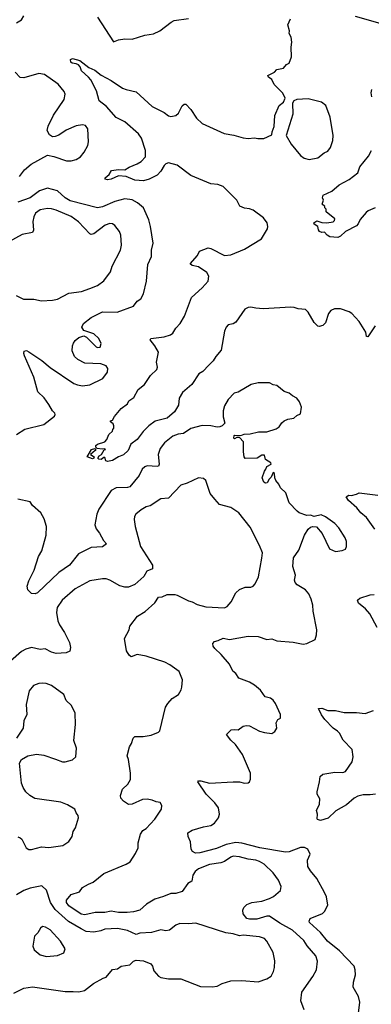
# Model space of a CAD drawing. Extents: x 2056909 to 2160450, y 827444 to 1016825.
# Tile 421 of 501: x 2082681 to 2085503, y 993658 to 1001565. Entities that reach past the tile are written whole.
import ezdxf

# ---------------------------------------------------------------- set-up
doc = ezdxf.new("R2010")
doc.units = 0

msp = doc.modelspace()

# ---------------------------------------------------------------- linework, layer by layer
at = {"layer": '0CON10XD'}
for points in [[(2082655, 1001540), (2082696.7, 1001565), (2082714.1, 1001595.9)], [(2083305.6, 1001585), (2083435, 1001387.5), (2083475, 1001403.3), (2083525, 1001411.2), (2083585, 1001408), (2083685, 1001440), (2083755, 1001452), (2083805, 1001476), (2083896.7, 1001545), (2083921.7, 1001558.3), (2084035, 1001576.2)], [(2085575, 1001534), (2085375, 1001591.5)], [(2085535, 999107.5), (2085475, 999017.5), (2085465, 999020), (2085460, 999055), (2085446.8, 999076.8), (2085405, 999141.2), (2085347, 999207), (2085325, 999220.6), (2085255, 999243.5), (2085206.8, 999243.2), (2085178.7, 999231.3), (2085160, 999205), (2085135, 999131.2), (2085115, 999110.8), (2085085, 999102.5), (2085073.8, 999105), (2085045, 999133.8), (2084997.3, 999217.3), (2084975, 999238.8), (2084915, 999242.5), (2084885, 999254.3), (2084856.2, 999256.2), (2084635, 999243.8), (2084575, 999247.7), (2084535, 999257.7), (2084515, 999255.4), (2084488.8, 999241.2), (2084415, 999137.1), (2084395, 999123.3), (2084355.4, 999114.6), (2084336.9, 999095), (2084326.1, 999063.9), (2084298.5, 998911.5), (2084255, 998861.2), (2084234.5, 998825.5), (2084198.9, 998791.1), (2084151.1, 998738.9), (2084118.8, 998721.2), (2084063.3, 998636.7), (2083987.8, 998572.2), (2083961.9, 998525), (2083955, 998470), (2083924.2, 998415), (2083865, 998364.5), (2083768, 998342), (2083716.4, 998303.6), (2083672.3, 998257.8), (2083625, 998194.2), (2083572.6, 998157.4), (2083552.5, 998105), (2083515, 998070), (2083475, 998056.2), (2083425, 998026.7), (2083385, 998016.7), (2083373, 998023), (2083365, 998050), (2083355, 998050), (2083335, 998033.3), (2083316.4, 998036.4), (2083307.5, 998045), (2083318.3, 998061.7), (2083336.7, 998073.3), (2083360, 998110), (2083370, 998115), (2083365, 998120), (2083343.8, 998116.2), (2083303, 998123), (2083292.5, 998132.5), (2083293.3, 998145), (2083305, 998156.2), (2083365, 998176.2), (2083380, 998195), (2083397.5, 998235), (2083425, 998260), (2083427.5, 998275), (2083436.7, 998285), (2083437.5, 998305), (2083430, 998320), (2083410, 998335), (2083410, 998345), (2083425, 998350), (2083440.7, 998379.3), (2083495, 998443.3), (2083545, 998480), (2083556.2, 998505), (2083597.7, 998532.3), (2083632.5, 998595), (2083683.9, 998636.1), (2083730.7, 998709.3), (2083780.8, 998755), (2083787.2, 998775), (2083779.1, 998815), (2083796.3, 998896.3), (2083766.4, 998946.4), (2083727.5, 998995), (2083732.5, 999005), (2083840.6, 999019.4), (2083891.2, 999035), (2083911.2, 999048.8), (2083935, 999087.1), (2083969.4, 999125), (2084002.5, 999185), (2084060, 999335), (2084146.6, 999413.4), (2084193.1, 999465), (2084199.4, 999505), (2084182.5, 999535), (2084115, 999581.1), (2084065, 999591.4), (2084048.8, 999605), (2084107.6, 999672.4), (2084125, 999707.5), (2084195, 999734.2), (2084215, 999729.2), (2084325, 999672.9), (2084375, 999677.1), (2084485, 999723.3), (2084622, 999805), (2084669.2, 999885), (2084672.9, 999905), (2084666.5, 999935), (2084637.8, 999975), (2084555.8, 1000035), (2084525, 1000047.5), (2084485, 1000051.1), (2084447.7, 1000067.7), (2084423.6, 1000115), (2084313.6, 1000225), (2084271.8, 1000241.8), (2084215, 1000246.6), (2084055, 1000315.3), (2083945, 1000398.4), (2083875, 1000415.5), (2083855, 1000408.9), (2083841.1, 1000395), (2083815, 1000349.2), (2083783.2, 1000316.8), (2083721.2, 1000285), (2083675, 1000270.4), (2083605.4, 1000275.4), (2083535, 1000306.2), (2083475, 1000310.6), (2083415, 1000285.8), (2083385, 1000280), (2083367.5, 1000285), (2083367.5, 1000295), (2083398.8, 1000321.2), (2083416.7, 1000355), (2083475, 1000363.1), (2083525, 1000359.2), (2083558.7, 1000381.3), (2083625, 1000406.7), (2083655, 1000425.5), (2083690, 1000465), (2083691.5, 1000515), (2083657.6, 1000615), (2083635, 1000649.5), (2083525, 1000746.4), (2083455, 1000779.4), (2083378.9, 1000868.9), (2083318.8, 1000915), (2083296.9, 1000995), (2083252.1, 1001082.1), (2083232, 1001105), (2083178, 1001155), (2083166.2, 1001186.2), (2083152.5, 1001202.5), (2083135, 1001211.5), (2083102.5, 1001215), (2083090.8, 1001225), (2083088.8, 1001245), (2083105, 1001254.2), (2083165, 1001236.9), (2083235, 1001181.2), (2083285, 1001158.8), (2083335, 1001120), (2083415, 1001076.9), (2083506.6, 1001016.6), (2083535, 1001004.3), (2083615, 1000986.2), (2083745, 1000868.8), (2083839.7, 1000819.7), (2083875, 1000793.8), (2083895, 1000788.8), (2083933.6, 1000796.4), (2083956.7, 1000815), (2083985, 1000873.3), (2084002.3, 1000887.7), (2084015, 1000886.2), (2084055.8, 1000845), (2084100.8, 1000775), (2084145, 1000731.4), (2084322.8, 1000652.8), (2084399.1, 1000639.1), (2084475, 1000615.8), (2084515, 1000610), (2084565, 1000618), (2084591.2, 1000611.2), (2084639.5, 1000610.5), (2084705, 1000640), (2084706.7, 1000665), (2084723.6, 1000706.4), (2084728, 1000795), (2084763.3, 1000875), (2084797.3, 1000902.7), (2084812, 1000935), (2084794, 1000975), (2084723.8, 1001045), (2084704, 1001084), (2084677.5, 1001105), (2084673, 1001117), (2084725, 1001143.3), (2084745, 1001166.2), (2084797.5, 1001175), (2084822.5, 1001205), (2084843, 1001217), (2084863, 1001267), (2084861.2, 1001345), (2084866.4, 1001383.6), (2084858.8, 1001425), (2084843.8, 1001455), (2084845.9, 1001475.9), (2084833.3, 1001525), (2084855, 1001572.5)], [(2082678.5, 1000305), (2082720.2, 1000359.8), (2082774.1, 1000405.9), (2082905, 1000476.2), (2082955, 1000467.1), (2083056.8, 1000433.2), (2083095, 1000432.5), (2083135, 1000441.9), (2083168, 1000465), (2083199.7, 1000500.3), (2083229.2, 1000555), (2083234.3, 1000585), (2083228.8, 1000688.8), (2083210, 1000715), (2083185, 1000722), (2083135, 1000712), (2083055, 1000677.1), (2082995, 1000637.5), (2082965, 1000627.5), (2082945, 1000625.8), (2082920.9, 1000640.9), (2082902, 1000675), (2082909.1, 1000710.9), (2082951.4, 1000798.6), (2083036.9, 1000925), (2083047.2, 1000967.2), (2083039.1, 1000989.1), (2082988.7, 1001048.7), (2082880, 1001125), (2082835.4, 1001134.6), (2082715, 1001099.6), (2082685, 1001102), (2082643.4, 1001143.4)], [(2085506.2, 1000945), (2085502.5, 1000977.5), (2085507.5, 1001005)], [(2085005, 1000444), (2085075, 1000456.2), (2085125, 1000496.7), (2085155, 1000508.8), (2085175, 1000540), (2085194.2, 1000595), (2085198, 1000635), (2085173, 1000783), (2085137.4, 1000877.4), (2085103.8, 1000903.8), (2084995, 1000930.5), (2084904.3, 1000925.7), (2084882.5, 1000915), (2084871.2, 1000895), (2084874.2, 1000805.8), (2084820, 1000635), (2084858.8, 1000565), (2084935, 1000473.8), (2084965, 1000453.8), (2085005, 1000444)], [(2085535, 1000054), (2085478.8, 1000031.2), (2085461.7, 1000018.3), (2085415, 999960), (2085398.6, 999925), (2085385, 999911.1), (2085296.2, 999863.8), (2085255, 999826), (2085235, 999816.2), (2085171.2, 999821.2), (2085147.5, 999835), (2085128.3, 999858.3), (2085105, 999856.7), (2085087.5, 999865), (2085078.3, 999878.3), (2085073.6, 999903.6), (2085043.6, 999923.6), (2085043, 999933), (2085065, 999950), (2085105, 999937.5), (2085145, 999933.3), (2085197, 999943), (2085208.3, 999951.7), (2085210, 999965), (2085141.7, 1000021.7), (2085140, 1000045), (2085130, 1000055), (2085130, 1000065), (2085110, 1000085), (2085120, 1000115), (2085112.5, 1000135), (2085117.5, 1000155), (2085185, 1000188.8), (2085245, 1000240), (2085325, 1000282), (2085393.9, 1000336.1), (2085411.2, 1000385), (2085480.5, 1000469.5), (2085504.4, 1000515.6)], [(2082655.7, 998234.3), (2082722.7, 998277.3), (2082875, 998313.8), (2082959.5, 998380.5), (2082966.1, 998393.9), (2082963.3, 998405), (2082944.2, 998424.2), (2082915.8, 998475), (2082878.3, 998528.3), (2082826.6, 998576.6), (2082793.8, 998693.8), (2082720.8, 998865), (2082714.2, 998885), (2082716.7, 998903.3), (2082735, 998908), (2082755, 998898), (2082858.9, 998828.9), (2082925, 998772.9), (2083116.7, 998645), (2083145, 998632.5), (2083185.9, 998625.9), (2083245, 998632.5), (2083348.8, 998685), (2083386.7, 998735), (2083388, 998765), (2083375.8, 998785.8), (2083331.7, 998801.7), (2083205, 998808), (2083147.7, 998837.7), (2083121.2, 998861.2), (2083102, 998905), (2083104.2, 998945), (2083112.1, 998967.9), (2083125, 998988.8), (2083155, 999014), (2083195, 999026.7), (2083215.9, 999015.9), (2083295, 998938), (2083305, 998932.5), (2083325.6, 998934.4), (2083334.2, 998965), (2083317.5, 999005), (2083275, 999042), (2083195, 999070), (2083180, 999095), (2083192, 999125), (2083255, 999172.9), (2083345, 999218.2), (2083462.1, 999217.9), (2083595, 999264), (2083625, 999303.8), (2083653.8, 999325), (2083675.9, 999364.1), (2083697.8, 999465), (2083709.7, 999600.3), (2083738.1, 999665), (2083740, 999715), (2083751.7, 999771.7), (2083731.4, 999905), (2083717.4, 999957.4), (2083675, 1000053.3), (2083625.8, 1000095.8), (2083585, 1000120), (2083525, 1000125.6), (2083445, 1000105.4), (2083345, 1000062.1), (2083305, 1000055.5), (2083085, 1000109.8), (2083046.6, 1000135), (2082985, 1000191.6), (2082905, 1000212.8), (2082839.1, 1000190.9), (2082765, 1000134.3), (2082665, 1000100.6)], [(2082855, 999308), (2082945, 999314), (2082985, 999320.8), (2083075, 999370), (2083176.4, 999383.6), (2083245, 999405.6), (2083305, 999431.4), (2083355, 999468), (2083409.3, 999540.7), (2083424.3, 999585), (2083491.4, 999715), (2083498.6, 999755), (2083493.1, 999835), (2083481.4, 999865), (2083445, 999911.4), (2083425, 999926.7), (2083405, 999929.5), (2083368, 999915), (2083275, 999846.5), (2083255, 999841.5), (2083245, 999845.6), (2083153.1, 999943.1), (2083095, 999984.4), (2082975, 1000035.6), (2082935, 1000046.7), (2082905, 1000050), (2082845, 1000037.8), (2082808, 1000012), (2082795, 999982.5), (2082786.9, 999945), (2082790.5, 999875), (2082784.5, 999855.5), (2082700.3, 999839.7), (2082595, 999782)], [(2082651.7, 999351.7), (2082712.3, 999322.3), (2082795, 999320.8), (2082855, 999308)], [(2084246.6, 995276.6), (2084177.5, 995345), (2084110, 995445), (2084116.7, 995453.3), (2084136.1, 995453.9), (2084205, 995434.2), (2084395, 995445.6), (2084445, 995444.2), (2084485.7, 995434.3), (2084513.8, 995436.2), (2084526.1, 995443.9), (2084533.6, 995466.4), (2084533.8, 995515), (2084470, 995665), (2084414, 995745), (2084375, 995780), (2084340, 995825), (2084378.1, 995861.9), (2084405, 995866), (2084435, 995862), (2084475, 995893.3), (2084502, 995898), (2084525, 995893.8), (2084605, 995852.5), (2084645, 995842), (2084703.6, 995833.6), (2084729.7, 995850.3), (2084746, 995875), (2084740, 995920), (2084752.5, 995945), (2084773.8, 995956.2), (2084774.2, 995985), (2084734.2, 996075), (2084715, 996102), (2084695, 996118), (2084651.7, 996128.3), (2084615, 996180.8), (2084565, 996220.6), (2084526.3, 996246.3), (2084438.8, 996278.8), (2084415, 996313.8), (2084392.4, 996332.4), (2084365, 996391.2), (2084298.7, 996468.7), (2084247.5, 996515), (2084232.5, 996535), (2084230, 996555), (2084245, 996572.5), (2084275, 996578.8), (2084315, 996598.8), (2084365, 996586.7), (2084515, 996615.7), (2084595, 996612.9), (2084665, 996587.1), (2084705, 996592.5), (2084745, 996578), (2084875, 996566), (2084955, 996551.2), (2084985, 996556.2), (2085051.7, 996588.3), (2085064.2, 996625.8), (2085065.6, 996665), (2085037.1, 996815), (2085034.3, 996865), (2085021.5, 996911.5), (2085000.6, 996955), (2084975, 996986.9), (2084907, 997027), (2084891.2, 997045), (2084886, 997065), (2084894.2, 997105), (2084872.9, 997175), (2084877.5, 997245), (2084921.4, 997305), (2084967.5, 997425), (2084997, 997473), (2085015, 997488.8), (2085035, 997496.7), (2085063.6, 997493.6), (2085108.3, 997438.3), (2085168.8, 997315), (2085215, 997294), (2085268.3, 997301.7), (2085295.9, 997314.1), (2085303.3, 997335), (2085303.3, 997375), (2085293.6, 997403.6), (2085243.8, 997485), (2085210.3, 997520.3), (2085135, 997573.3), (2085101.7, 997588.3), (2085045, 997576.7), (2085015.9, 997585.9), (2084985, 997584), (2084925, 997606.2), (2084908.8, 997618.8), (2084845, 997686.7), (2084817, 997767), (2084773.3, 997805), (2084762, 997835), (2084736.2, 997865), (2084728.8, 997885), (2084725, 997920), (2084715, 997930), (2084698.3, 997891.7), (2084682.5, 997875), (2084667.5, 997845), (2084655, 997842.5), (2084640.7, 997850.7), (2084627.5, 997885), (2084645, 997940), (2084657.5, 997955), (2084663.6, 997976.4), (2084700, 997995), (2084696.7, 998006.7), (2084655, 998032.5), (2084645, 998067.5), (2084625, 998067.5), (2084586.4, 998043.6), (2084491.7, 998041.7), (2084482.5, 998055), (2084477.5, 998095), (2084477.5, 998175), (2084445, 998210), (2084425, 998210), (2084405, 998200), (2084400, 998205), (2084402.5, 998225), (2084405, 998230), (2084455, 998227.5), (2084483.9, 998236.1), (2084530.7, 998239.3), (2084596.4, 998256.4), (2084665, 998256.7), (2084740.7, 998279.3), (2084763.9, 998296.1), (2084785, 998326.7), (2084805, 998343.3), (2084833.6, 998356.4), (2084880, 998365), (2084905, 998387.5), (2084935, 998400), (2084942.5, 998455), (2084927, 998497), (2084906.4, 998526.4), (2084870, 998545), (2084845, 998567.5), (2084805, 998580), (2084745, 998626.7), (2084715, 998633.3), (2084685, 998650), (2084595, 998650), (2084540, 998635), (2084435, 998573.8), (2084402.7, 998567.3), (2084354.2, 998515.8), (2084326.1, 998463.9), (2084313.8, 998425), (2084314, 998375), (2084327.5, 998325), (2084305.8, 998304.2), (2084286.4, 998296.4), (2084265, 998292.5), (2084215, 998304.3), (2084145, 998305.6), (2084055, 998283.1), (2083995, 998243.5), (2083952.4, 998237.6), (2083909.8, 998220.2), (2083842.8, 998167.2), (2083808.3, 998121.7), (2083791.4, 998075), (2083800, 997995), (2083795, 997980.8), (2083785, 997976.9), (2083705, 997981.9), (2083685, 997975.7), (2083665, 997956.2), (2083640, 997905), (2083565.8, 997815), (2083545, 997808.5), (2083455, 997805.6), (2083415.8, 997785), (2083316.5, 997633.5), (2083299.6, 997595), (2083285, 997510), (2083295, 997477.5), (2083321.9, 997441.9), (2083352.8, 997382.8), (2083376.7, 997355), (2083345, 997332.9), (2083255, 997325.6), (2083154.2, 997275), (2083080.5, 997185), (2082995, 997126.9), (2082825, 996964), (2082805, 996954), (2082775, 996956.7), (2082745, 996987.5), (2082740, 997015), (2082755, 997060), (2082798.1, 997145), (2082832, 997255), (2082858.7, 997301.3), (2082894, 997425), (2082896.7, 997495), (2082877.7, 997557.7), (2082850, 997605), (2082783.3, 997663.3), (2082764.2, 997694.2), (2082665, 997716)], [(2083265, 998040), (2083222.5, 998055), (2083257.5, 998115), (2083283, 998123), (2083292.5, 998115), (2083286.7, 998105), (2083250, 998075), (2083277.5, 998055), (2083275, 998043.3), (2083265, 998040)], [(2084963.8, 993615), (2084936.2, 993685), (2084946, 993755), (2085035, 993881.2), (2085064.2, 993935), (2085070.6, 994005), (2085057.2, 994047.2), (2084988.2, 994128.2), (2084961.1, 994171.1), (2084869.4, 994255), (2084769.9, 994309.9), (2084685, 994366.2), (2084665, 994366.2), (2084585, 994342.7), (2084525, 994341.1), (2084505, 994348), (2084473.8, 994385), (2084471.2, 994415), (2084480, 994435), (2084505, 994460.8), (2084545, 994475.6), (2084625, 994487.1), (2084685, 994507.1), (2084719.2, 994525), (2084775, 994571.2), (2084780, 994605), (2084757.5, 994655), (2084716.2, 994715), (2084642, 994785), (2084605.8, 994805.8), (2084575, 994814.6), (2084515, 994823.3), (2084445, 994843.2), (2084395, 994847.5), (2084375, 994841.2), (2084325, 994804.7), (2084295, 994794.1), (2084205, 994780.6), (2084115, 994745.4), (2084090.5, 994725), (2084069.6, 994695), (2084062.7, 994647.3), (2084030.9, 994629.1), (2083985.7, 994565), (2083935, 994548.5), (2083895, 994548.7), (2083835, 994523.3), (2083765, 994503.8), (2083698.1, 994461.9), (2083645, 994414.2), (2083595, 994400.6), (2083544.4, 994394.4), (2083475, 994395.6), (2083415.7, 994405.7), (2083365, 994394.5), (2083285.5, 994394.5), (2083205, 994377.8), (2083175, 994383.1), (2083075, 994450), (2083057.5, 994475), (2083056, 994495), (2083095, 994540), (2083159.7, 994560.3), (2083185, 994596.7), (2083232.5, 994622.5), (2083270.5, 994639.5), (2083355, 994708), (2083535, 994782.5), (2083566.6, 994803.4), (2083611.2, 994868.8), (2083631.2, 994915), (2083631.2, 994955), (2083651.2, 995025), (2083670, 995055), (2083695, 995070), (2083765.4, 995144.6), (2083820, 995225), (2083822.5, 995255), (2083808.8, 995278.8), (2083775, 995283.3), (2083745, 995298), (2083705, 995305.6), (2083665.7, 995304.3), (2083585, 995266.2), (2083555, 995264), (2083515, 995288.8), (2083493.8, 995315), (2083490, 995335), (2083506.7, 995385), (2083548.8, 995425), (2083570, 995465), (2083571.2, 995515), (2083554, 995625), (2083542.9, 995655), (2083561.4, 995725), (2083578.2, 995751.8), (2083590.6, 995795), (2083605, 995809.2), (2083671.2, 995808.8), (2083735, 995820), (2083795, 995843.8), (2083805, 995853.3), (2083852, 996045), (2083870, 996075), (2083905, 996113.8), (2083955, 996147.5), (2083976.7, 996185), (2083981.2, 996205), (2083987.5, 996265), (2083961.3, 996331.3), (2083886, 996385), (2083845, 996405.5), (2083695, 996454), (2083625, 996467.5), (2083575, 996450), (2083560.9, 996460.9), (2083537.7, 996497.7), (2083522, 996595), (2083560, 996665), (2083563.8, 996695), (2083626.2, 996775), (2083687.3, 996812.7), (2083765, 996882.5), (2083795, 996926.7), (2083825, 996930), (2083865, 996949.2), (2083925, 996948.9), (2083945, 996944.4), (2084035, 996897.5), (2084065, 996890), (2084105, 996869.5), (2084175, 996851.1), (2084325, 996842.5), (2084346.8, 996853.2), (2084379.3, 996890.7), (2084416.8, 996963.2), (2084445, 996990), (2084490.8, 997009.2), (2084535, 997008), (2084554.2, 997015.8), (2084571.2, 997035), (2084598.5, 997091.5), (2084625, 997240), (2084628.8, 997285), (2084605, 997343.8), (2084529.7, 997489.7), (2084440, 997605), (2084375, 997648.1), (2084285, 997673.3), (2084246, 997716), (2084210, 997760), (2084174.3, 997864.3), (2084155, 997882), (2084115, 997885.8), (2084025, 997843.5), (2083973.3, 997826.7), (2083875, 997724), (2083815, 997717.5), (2083727.5, 997662.5), (2083695, 997654.3), (2083655, 997629.4), (2083614.3, 997595), (2083602.5, 997575), (2083598.8, 997551.2), (2083608.9, 997495), (2083651.9, 997335), (2083745.8, 997185), (2083746.7, 997155), (2083702.5, 997137.5), (2083678, 997095), (2083605, 997029.2), (2083555, 997008.9), (2083525, 997008.9), (2083485, 997018.9), (2083405, 997065.5), (2083375, 997075.5), (2083345.6, 997075.6), (2083245, 997059.1), (2083125, 996994.3), (2083022.9, 996905), (2082982.9, 996845), (2082975.7, 996805), (2082987.1, 996737.1), (2083000, 996705), (2083041.4, 996645), (2083082, 996565), (2083088, 996525), (2083083.3, 996495), (2083055, 996481.4), (2082975, 996474.3), (2082935, 996485.8), (2082885, 996513.8), (2082845, 996508.6), (2082775, 996524.2), (2082729.1, 996510.9), (2082695, 996492.9), (2082606.2, 996413.8)], [(2085531.8, 997475), (2085465, 997568.9), (2085420, 997605), (2085388, 997645), (2085321.2, 997705), (2085302.5, 997735), (2085323.9, 997746.1), (2085345, 997743.3), (2085385, 997753.8), (2085405, 997766), (2085555, 997747.5)], [(2085550.8, 996685), (2085492, 996795), (2085456, 996835), (2085400.3, 996880.3), (2085393.3, 996905), (2085410.5, 996919.5), (2085494.3, 996945.7), (2085525, 996948.6)], [(2082665, 995004), (2082685, 994996.2), (2082696.9, 994985), (2082732, 994915), (2082755, 994902.5), (2082775, 994900.8), (2082855, 994922.2), (2082915, 994918.9), (2083027.4, 994932.6), (2083076, 994965), (2083102.9, 995005), (2083109.2, 995045), (2083128, 995075), (2083152.5, 995155), (2083150, 995175), (2083133.8, 995195), (2083123.8, 995225), (2083065, 995261.4), (2083012, 995282), (2082801.3, 995311.3), (2082763.1, 995335), (2082731.1, 995365), (2082708.2, 995398.2), (2082695.4, 995435), (2082678.8, 995595), (2082695.9, 995624.1), (2082745.7, 995654.3), (2082815, 995667.5), (2082875, 995657.9), (2082968.1, 995628.1), (2083025, 995605.6), (2083045, 995604.4), (2083105, 995621.4), (2083132, 995645), (2083138.1, 995715), (2083114.2, 995775.8), (2083129.2, 995905), (2083125.9, 995995.9), (2083097.3, 996057.3), (2083055, 996097.5), (2083035.7, 996145.7), (2082937.4, 996217.4), (2082892.5, 996235), (2082865, 996237.8), (2082834.5, 996235.5), (2082791.3, 996218.7), (2082757.5, 996175), (2082734.2, 996065), (2082737.1, 995985), (2082714.2, 995935), (2082708.8, 995875), (2082655.6, 995795)], [(2085535.6, 995345.6), (2085495, 995339.6), (2085438.8, 995341.2), (2085395, 995330), (2085365.9, 995314.1), (2085305, 995260), (2085218.3, 995211.7), (2085156.7, 995153.3), (2085095, 995133.3), (2085071.7, 995141.7), (2085068.3, 995148.3), (2085070, 995185), (2085063.3, 995215), (2085086, 995265), (2085089.3, 995309.3), (2085067.5, 995345), (2085067.5, 995365), (2085087.5, 995445), (2085091.7, 995488.3), (2085115, 995506), (2085211.7, 995521.7), (2085275, 995520), (2085295, 995526.7), (2085348.8, 995605), (2085356.7, 995645), (2085350, 995705), (2085278.3, 995778.3), (2085248.8, 995835), (2085232.7, 995852.7), (2085196.2, 995875), (2085128.8, 995945), (2085102.3, 995982.3), (2085080, 996035), (2085105, 996035.8), (2085155, 996017.5), (2085215, 996016.7), (2085285, 996001.2), (2085385, 996002), (2085455, 995993.3), (2085522, 996018)], [(2085398.9, 993565), (2085411.5, 993675), (2085401.2, 993721.2), (2085358, 993795), (2085360, 993835), (2085375.8, 993895), (2085374.3, 993935), (2085364.2, 993965), (2085248.3, 994088.3), (2085152.1, 994165), (2085095.6, 994235.6), (2085006, 994315), (2085004.1, 994325.9), (2085012.7, 994347.3), (2085112.1, 994387.9), (2085128, 994405), (2085153.8, 994455), (2085142.3, 994522.3), (2085126.8, 994556.8), (2085065, 994670), (2085015, 994730), (2084994.2, 994765), (2084991.9, 994815), (2085013.3, 994865), (2084994, 994905), (2084967, 994917), (2084935, 994916.8), (2084845, 994883.2), (2084815, 994879.2), (2084608.8, 994915), (2084465, 994953), (2084415, 994958.2), (2084337, 994943), (2084260, 994910), (2084125.8, 994875.8), (2084092.5, 994872.5), (2084067.5, 994885), (2084056.7, 994905), (2084053, 994963), (2084033.3, 995005), (2084030, 995035), (2084065, 995056), (2084155, 995084.2), (2084214.4, 995095.6), (2084245, 995113.8), (2084276, 995155), (2084284.2, 995185), (2084275.6, 995235), (2084246.6, 995276.6)], [(2082635, 993746.7), (2082715, 993787.8), (2082785, 993798.5), (2083045, 993761.1), (2083109.7, 993760.3), (2083155, 993758.6), (2083200.3, 993769.7), (2083273.3, 993825), (2083350.9, 993869.1), (2083375, 993876), (2083425, 993938.8), (2083465, 993944.2), (2083495, 993965.7), (2083563.9, 993976.1), (2083594.4, 994005.6), (2083615, 994012), (2083675, 994008.8), (2083733.6, 993983.6), (2083745.9, 993965.9), (2083757.7, 993927.7), (2083796.2, 993885), (2083812.5, 993875), (2083875, 993861.9), (2083973, 993863), (2084130.9, 993800.9), (2084225, 993798.8), (2084265, 993804), (2084305, 993826), (2084375, 993848), (2084465, 993850), (2084595, 993840), (2084665, 993862), (2084698.8, 993885), (2084717.9, 993922.1), (2084726.9, 993955), (2084728.8, 994008.8), (2084715.8, 994075), (2084665, 994166.7), (2084645, 994188), (2084605, 994201.4), (2084475, 994214.4), (2084445, 994209.4), (2084395, 994225.6), (2084335, 994232.5), (2084095, 994310), (2084035, 994304), (2083965, 994307.5), (2083935, 994294), (2083883.3, 994253.3), (2083855, 994248), (2083815, 994257.1), (2083740, 994235), (2083645, 994228.6), (2083615, 994220), (2083545, 994250), (2083465, 994268.5), (2083365, 994262.3), (2083331.5, 994248.5), (2083275, 994237.6), (2083214.2, 994244.2), (2083173.4, 994263.4), (2083073.2, 994323.2), (2082965, 994420.8), (2082927.3, 994475), (2082895, 994574), (2082858.9, 994608.9), (2082765, 994590.4), (2082715, 994571.9), (2082655, 994538.8)], [(2082895, 994043.3), (2082985, 994050), (2083035, 994072.5), (2083046.7, 994105), (2083008.8, 994165), (2082925, 994256), (2082889.1, 994279.1), (2082865, 994282.2), (2082849.2, 994270.8), (2082826.4, 994233.6), (2082798.6, 994205), (2082785.8, 994125), (2082798, 994095), (2082845, 994056), (2082895, 994043.3)]]:
    msp.add_lwpolyline(points, dxfattribs=at)

doc.saveas('drawing.dxf')
